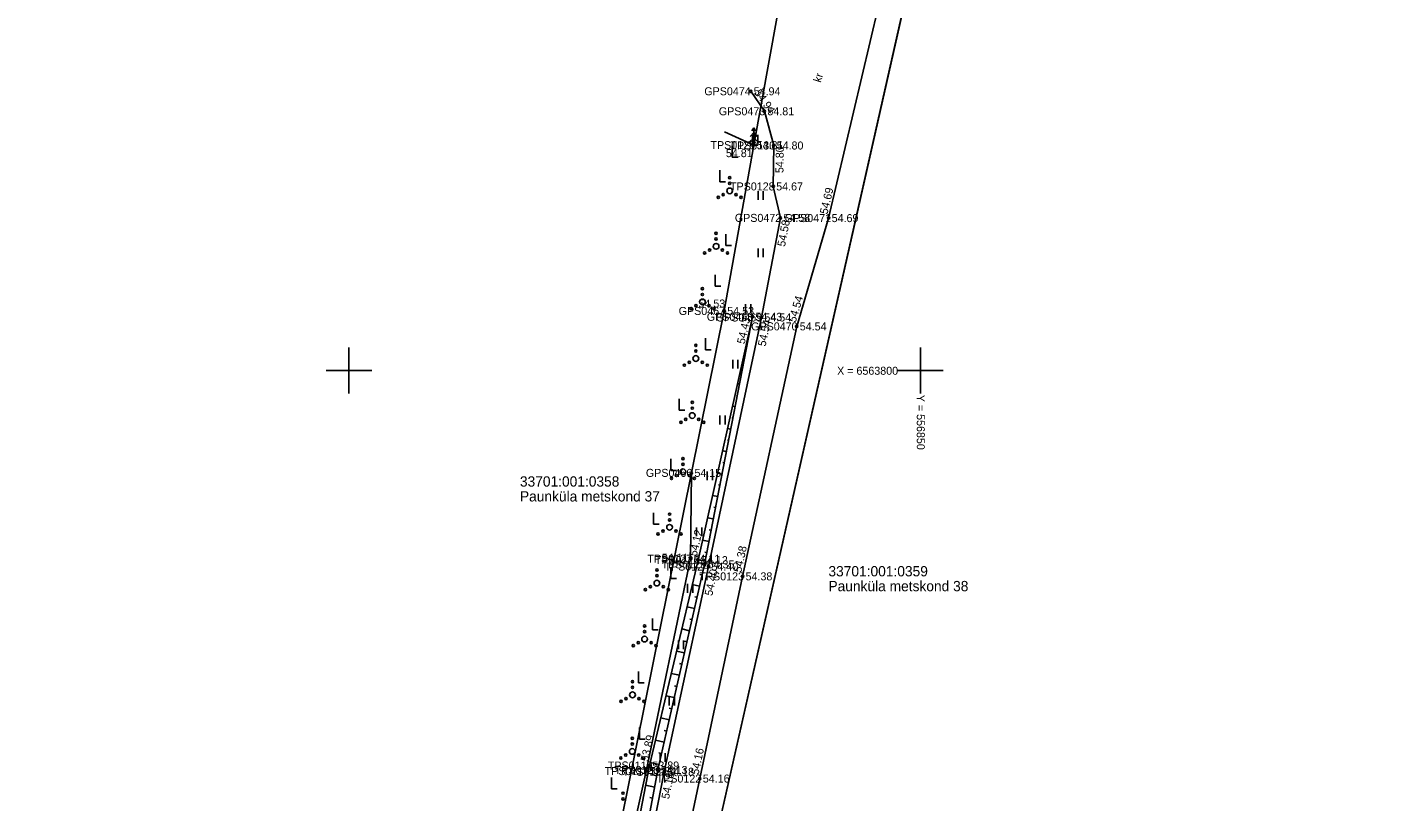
# Model space of a CAD drawing. Extents: x 551623 to 559850, y 6561220 to 6567135.
# Drawn here: x 556771.9 to 556890.7, y 6563762.3 to 6563830 of the extents above; entities that cross this region are included whole.
import ezdxf

# ---------------------------------------------------------------- set-up
doc = ezdxf.new("R2010")
doc.units = 0
for name, color, linetype in [('HALJASTUS', 7, 'Continuous'), ('KORGUS-EH2000', 7, 'Continuous'), ('MOOTKORG-EH2000', 7, 'Continuous'), ('MOOTMPUNKT', 7, 'Continuous'), ('MOOTNR', 7, 'Continuous'), ('MOOTPIIR', 7, 'Continuous'), ('PIIR', 7, 'Continuous'), ('PUU', 7, 'Continuous'), ('RELJEEF', 7, 'Continuous'), ('TEE', 7, 'Continuous'), ('VORK', 7, 'Continuous')]:
    doc.layers.add(name, color=color, linetype=linetype)

msp = doc.modelspace()

# ---------------------------------------------------------------- linework, layer by layer
at = {"layer": 'HALJASTUS'}
for p, q in [((556835.32, 6563820.61), (556835.32, 6563819.85)), ((556835.78, 6563820.61), (556835.78, 6563819.85)), ((556833.54, 6563819.66), (556833.54, 6563818.66)), ((556833.54, 6563818.66), (556834.04, 6563818.66)), ((556832.44, 6563817.51), (556832.44, 6563816.51)), ((556832.44, 6563816.51), (556832.94, 6563816.51)), ((556835.79, 6563815.68), (556835.79, 6563814.92)), ((556836.24, 6563815.68), (556836.24, 6563814.92)), ((556832.97, 6563811.92), (556832.97, 6563810.92)), ((556832.97, 6563810.92), (556833.47, 6563810.92)), ((556835.79, 6563810.68), (556835.79, 6563809.92)), ((556836.24, 6563810.68), (556836.24, 6563809.92)), ((556832.04, 6563808.38), (556832.04, 6563807.38)), ((556832.04, 6563807.38), (556832.54, 6563807.38)), ((556834.69, 6563805.81), (556834.69, 6563805.04)), ((556835.15, 6563805.81), (556835.15, 6563805.04)), ((556831.2, 6563802.82), (556831.2, 6563801.82)), ((556831.2, 6563801.82), (556831.7, 6563801.82)), ((556833.58, 6563800.93), (556833.58, 6563800.17)), ((556834.03, 6563800.93), (556834.03, 6563800.17)), ((556828.88, 6563797.53), (556828.88, 6563796.53)), ((556828.88, 6563796.53), (556829.38, 6563796.53)), ((556832.46, 6563796.06), (556832.46, 6563795.29)), ((556832.92, 6563796.06), (556832.92, 6563795.29)), ((556828.15, 6563792.27), (556828.15, 6563791.27)), ((556828.15, 6563791.27), (556828.65, 6563791.27)), ((556831.35, 6563791.18), (556831.35, 6563790.42)), ((556831.81, 6563791.18), (556831.81, 6563790.42)), ((556826.64, 6563787.57), (556826.64, 6563786.57)), ((556826.64, 6563786.57), (556827.14, 6563786.57)), ((556830.42, 6563786.27), (556830.42, 6563785.51)), ((556830.87, 6563786.27), (556830.87, 6563785.51)), ((556828.16, 6563782.8), (556828.16, 6563781.8)), ((556828.16, 6563781.8), (556828.66, 6563781.8)), ((556829.62, 6563781.34), (556829.62, 6563780.57)), ((556830.08, 6563781.34), (556830.08, 6563780.57)), ((556826.56, 6563778.32), (556826.56, 6563777.32)), ((556826.56, 6563777.32), (556827.06, 6563777.32)), ((556828.82, 6563776.4), (556828.82, 6563775.64)), ((556829.28, 6563776.4), (556829.28, 6563775.64)), ((556825.32, 6563773.68), (556825.32, 6563772.68)), ((556825.32, 6563772.68), (556825.82, 6563772.68)), ((556828.03, 6563771.46), (556828.03, 6563770.7)), ((556828.48, 6563771.46), (556828.48, 6563770.7)), ((556825.42, 6563768.77), (556825.42, 6563767.77)), ((556825.42, 6563767.77), (556825.92, 6563767.77)), ((556827.23, 6563766.53), (556827.23, 6563765.77)), ((556827.68, 6563766.53), (556827.68, 6563765.77)), ((556822.96, 6563764.42), (556822.96, 6563763.42)), ((556822.96, 6563763.42), (556823.46, 6563763.42))]:
    msp.add_line(p, q, dxfattribs=at)
msp.add_lwpolyline([(556832.85, 6563820.86), (556835.41, 6563819.71), (556832.84, 6563805.21), (556829.97, 6563791.05), (556829.89, 6563783.55), (556826.01, 6563764.97), (556821.57, 6563745.04), (556818.01, 6563726.72)], dxfattribs=at)
for centre, radius in [((556833.31, 6563816.86), 0.1), ((556833.31, 6563815.71), 0.25), ((556833.31, 6563816.36), 0.1), ((556832.31, 6563815.14), 0.1), ((556832.74, 6563815.39), 0.1), ((556833.87, 6563815.39), 0.1), ((556834.31, 6563815.14), 0.1), ((556832.12, 6563810.86), 0.25), ((556832.12, 6563812.01), 0.1), ((556832.12, 6563811.51), 0.1), ((556831.12, 6563810.28), 0.1), ((556831.55, 6563810.53), 0.1), ((556832.68, 6563810.53), 0.1), ((556833.12, 6563810.28), 0.1), ((556830.93, 6563806), 0.25), ((556830.93, 6563807.15), 0.1), ((556830.93, 6563806.65), 0.1), ((556829.93, 6563805.42), 0.1), ((556830.36, 6563805.67), 0.1), ((556831.49, 6563805.67), 0.1), ((556831.93, 6563805.42), 0.1), ((556830.35, 6563802.2), 0.1), ((556830.35, 6563801.7), 0.1), ((556829.35, 6563800.47), 0.1), ((556829.78, 6563800.72), 0.1), ((556830.35, 6563801.05), 0.25), ((556830.91, 6563800.72), 0.1), ((556831.35, 6563800.47), 0.1), ((556830.04, 6563797.21), 0.1), ((556830.04, 6563796.71), 0.1), ((556829.04, 6563795.48), 0.1), ((556829.47, 6563795.73), 0.1), ((556830.04, 6563796.06), 0.25), ((556830.6, 6563795.73), 0.1), ((556831.04, 6563795.48), 0.1), ((556829.22, 6563792.3), 0.1), ((556828.65, 6563790.82), 0.1), ((556829.22, 6563791.15), 0.25), ((556829.22, 6563791.8), 0.1), ((556829.78, 6563790.82), 0.1), ((556828.22, 6563790.57), 0.1), ((556830.22, 6563790.57), 0.1), ((556828.05, 6563787.44), 0.1), ((556827.48, 6563785.96), 0.1), ((556828.05, 6563786.29), 0.25), ((556828.05, 6563786.94), 0.1), ((556828.61, 6563785.96), 0.1), ((556827.05, 6563785.71), 0.1), ((556829.05, 6563785.71), 0.1), ((556826.94, 6563782.56), 0.1), ((556826.94, 6563781.41), 0.25), ((556826.94, 6563782.06), 0.1), ((556825.94, 6563780.84), 0.1), ((556826.37, 6563781.09), 0.1), ((556827.5, 6563781.09), 0.1), ((556827.94, 6563780.84), 0.1), ((556825.87, 6563777.67), 0.1), ((556825.87, 6563776.52), 0.25), ((556825.87, 6563777.17), 0.1), ((556824.87, 6563775.95), 0.1), ((556825.31, 6563776.2), 0.1), ((556826.44, 6563776.2), 0.1), ((556826.87, 6563775.95), 0.1), ((556824.81, 6563771.64), 0.25), ((556824.81, 6563772.79), 0.1), ((556824.81, 6563772.29), 0.1), ((556823.81, 6563771.06), 0.1), ((556824.24, 6563771.31), 0.1), ((556825.37, 6563771.31), 0.1), ((556825.81, 6563771.06), 0.1), ((556824.79, 6563767.84), 0.1), ((556824.79, 6563767.34), 0.1), ((556823.79, 6563766.12), 0.1), ((556824.22, 6563766.37), 0.1), ((556824.79, 6563766.69), 0.25), ((556825.35, 6563766.37), 0.1), ((556825.79, 6563766.12), 0.1), ((556823.98, 6563763.04), 0.1), ((556823.98, 6563762.54), 0.1)]:
    msp.add_circle(centre, radius, dxfattribs=at)
at = {"layer": 'KORGUS-EH2000'}
for centre in [(556835.15, 6563824.42), (556835.41, 6563819.71), (556837.16, 6563819.68), (556837.75, 6563813.35), (556841.97, 6563813.33), (556832.84, 6563805.21), (556835.3, 6563804.7), (556836.09, 6563804.64), (556839.18, 6563803.86), (556829.97, 6563791.05), (556829.89, 6563783.55), (556830.54, 6563783.42), (556831.46, 6563782.86), (556834.44, 6563782), (556826.29, 6563765.46), (556827.59, 6563764.91), (556830.7, 6563764.32)]:
    msp.add_circle(centre, 0.1, dxfattribs=at)
at = {"layer": 'MOOTMPUNKT'}
for centre in [(556835.15, 6563824.42), (556836.35, 6563822.67), (556835.41, 6563819.71), (556837.16, 6563819.68), (556837.12, 6563816.1), (556837.75, 6563813.35), (556841.97, 6563813.33), (556832.84, 6563805.21), (556835.3, 6563804.7), (556836.09, 6563804.64), (556839.18, 6563803.86), (556829.97, 6563791.05), (556829.89, 6563783.55), (556830.54, 6563783.42), (556831.12, 6563783.05), (556831.46, 6563782.86), (556834.44, 6563782), (556826.01, 6563764.97), (556826.29, 6563765.46), (556827.02, 6563765.07), (556827.59, 6563764.91), (556830.7, 6563764.32)]:
    msp.add_circle(centre, 0.1, dxfattribs=at)
at = {"layer": 'MOOTPIIR'}
for points in [[(556788.05, 6563560.08), (556792.78, 6563582.54), (556798.19, 6563607.11), (556803.14, 6563630.81), (556808.07, 6563654.68), (556811.81, 6563672.53), (556815.9, 6563693.07), (556817.67, 6563701.51), (556822.76, 6563725.71), (556826.45, 6563744.1), (556830.7, 6563764.32), (556834.44, 6563782), (556839.18, 6563803.86), (556841.97, 6563813.33), (556847.8, 6563838.06)], [(556838.11, 6563834.55), (556835.41, 6563819.71), (556832.84, 6563805.21), (556829.97, 6563791.05), (556817.02, 6563726.91), (556811.4, 6563702.98), (556809.87, 6563694.7), (556802.57, 6563656), (556787.2, 6563585.15), (556769.06, 6563503.89), (556765.06, 6563485.61), (556759.97, 6563461.04), (556756.48, 6563442.49), (556752.05, 6563429.3), (556734.71, 6563345.75), (556730.03, 6563322.01), (556724.17, 6563296.08)]]:
    msp.add_lwpolyline(points, dxfattribs=at)
at = {"layer": 'PIIR'}
for points in [[(556692.98, 6563093.02), (556685.3, 6563096.1), (556759.6, 6563438.6), (556879.9, 6563970.48), (556916.82, 6563976.19), (557019.97, 6563895.21), (557017.46, 6563837.28), (557005.87, 6563342.24), (557215.7, 6563357.7), (557240.89, 6563286.87), (557262.52, 6563223.53), (557224.32, 6563129.01), (557161.59, 6562973.57), (557123.42, 6562995.07), (557058.18, 6562998.97)], [(555805.16, 6562850.3), (555826.95, 6563063.64), (555846.51, 6563164.12), (555894.51, 6563325.36), (556136, 6563572.22), (556237.49, 6563672.14), (556288.75, 6563676.33), (556560.07, 6563698.51), (556620.28, 6563801.97), (556702.51, 6563943.25), (556780.4, 6563955.1), (556879.9, 6563970.48), (556759.6, 6563438.6), (556685.3, 6563096.1), (556692.98, 6563093.02), (556667.97, 6562987.78), (556646.18, 6562894.39), (556231.34, 6562873.47), (556132.45, 6562866.66), (555973.8, 6562858.59)]]:
    msp.add_lwpolyline(points, close=True, dxfattribs=at)
at = {"layer": 'PUU'}
for p, q in [((556835.41, 6563820.81), (556835.11, 6563820.46)), ((556835.41, 6563821.21), (556835.26, 6563820.96)), ((556835.56, 6563820.96), (556835.41, 6563821.21)), ((556835.41, 6563821.21), (556835.41, 6563819.71)), ((556835.71, 6563820.46), (556835.41, 6563820.81)), ((556835.41, 6563820.36), (556835.01, 6563819.96)), ((556835.81, 6563819.96), (556835.41, 6563820.36)), ((556835.77, 6563819.71), (556835.41, 6563819.71))]:
    msp.add_line(p, q, dxfattribs=at)
at = {"layer": 'RELJEEF'}
for p, q in [((556834.92, 6563802.73), (556834.86, 6563802.75)), ((556835.11, 6563803.72), (556835.1, 6563803.72)), ((556834.73, 6563801.75), (556834.7, 6563801.76)), ((556834.54, 6563800.77), (556834.42, 6563800.79)), ((556834.35, 6563799.79), (556834.31, 6563799.8)), ((556834.16, 6563798.81), (556833.99, 6563798.84)), ((556833.78, 6563796.84), (556833.55, 6563796.89)), ((556833.97, 6563797.83), (556833.91, 6563797.84)), ((556833.59, 6563795.86), (556833.51, 6563795.88)), ((556833.4, 6563794.88), (556833.11, 6563794.94)), ((556833.21, 6563793.9), (556833.12, 6563793.92)), ((556833.02, 6563792.92), (556832.68, 6563792.98)), ((556832.64, 6563790.95), (556832.24, 6563791.03)), ((556832.83, 6563791.93), (556832.72, 6563791.96)), ((556832.45, 6563789.97), (556832.32, 6563790)), ((556832.26, 6563788.99), (556831.8, 6563789.08)), ((556832.07, 6563788.01), (556831.93, 6563788.04)), ((556831.88, 6563787.03), (556831.37, 6563787.13)), ((556831.7, 6563786.04), (556831.53, 6563786.08)), ((556831.51, 6563785.06), (556830.93, 6563785.17)), ((556831.32, 6563784.08), (556831.13, 6563784.11)), ((556831.13, 6563783.1), (556830.49, 6563783.22)), ((556830.68, 6563781.15), (556830.04, 6563781.29)), ((556830.91, 6563782.12), (556830.71, 6563782.17)), ((556830.46, 6563780.17), (556830.27, 6563780.22)), ((556830.24, 6563779.2), (556829.58, 6563779.35)), ((556830.02, 6563778.22), (556829.82, 6563778.27)), ((556829.8, 6563777.25), (556829.12, 6563777.4)), ((556829.35, 6563775.3), (556828.66, 6563775.46)), ((556829.57, 6563776.27), (556829.37, 6563776.32)), ((556829.13, 6563774.32), (556828.92, 6563774.37)), ((556828.91, 6563773.35), (556828.2, 6563773.51)), ((556828.69, 6563772.37), (556828.47, 6563772.42)), ((556828.46, 6563771.4), (556827.74, 6563771.56)), ((556828.02, 6563769.45), (556827.28, 6563769.62)), ((556828.24, 6563770.42), (556828.02, 6563770.47)), ((556827.8, 6563768.47), (556827.57, 6563768.52)), ((556827.58, 6563767.5), (556826.82, 6563767.67)), ((556827.36, 6563766.52), (556827.12, 6563766.57)), ((556827.13, 6563765.55), (556826.36, 6563765.72)), ((556826.75, 6563763.58), (556825.96, 6563763.73)), ((556826.93, 6563764.57), (556826.7, 6563764.61)), ((556826.56, 6563762.6), (556826.33, 6563762.65))]:
    msp.add_line(p, q, dxfattribs=at)
for points in [[(556835.3, 6563804.7), (556830.54, 6563783.42), (556826.29, 6563765.46), (556822.34, 6563744.9), (556819, 6563726.55), (556813.47, 6563702.67), (556811.62, 6563694.02), (556807.08, 6563673.39), (556803.81, 6563655.28), (556798.27, 6563631.88), (556793.24, 6563608.78), (556788.59, 6563584.23), (556783.65, 6563561.56)], [(556835.3, 6563804.7), (556831.12, 6563783.05), (556827.02, 6563765.07), (556823.23, 6563744.84), (556819.48, 6563726.27), (556814.54, 6563702.44), (556812.73, 6563693.75), (556808.25, 6563672.98), (556804.71, 6563655.16), (556799.99, 6563631.75)]]:
    msp.add_lwpolyline(points, dxfattribs=at)
at = {"layer": 'TEE'}
for points in [[(556847.8, 6563838.06), (556841.97, 6563813.33), (556839.18, 6563803.86), (556834.44, 6563782), (556830.7, 6563764.32), (556826.45, 6563744.1), (556822.76, 6563725.71), (556817.67, 6563701.51), (556815.9, 6563693.07), (556811.81, 6563672.53), (556808.07, 6563654.68), (556803.14, 6563630.81), (556798.19, 6563607.11), (556792.78, 6563582.54), (556788.05, 6563560.08)], [(556835.15, 6563824.42), (556836.35, 6563822.67), (556837.16, 6563819.68), (556837.12, 6563816.1), (556837.75, 6563813.35), (556836.09, 6563804.64), (556831.46, 6563782.86), (556827.59, 6563764.91), (556823.65, 6563744.81), (556819.67, 6563726.25), (556814.73, 6563702.43), (556812.87, 6563693.83), (556808.58, 6563672.99), (556805, 6563655.18), (556799.99, 6563631.75), (556795.02, 6563608.19), (556789.65, 6563583.8), (556784.53, 6563561.18)]]:
    msp.add_lwpolyline(points, dxfattribs=at)
at = {"layer": 'VORK'}
for p, q in [((556800, 6563802), (556800, 6563798)), ((556850, 6563802), (556850, 6563798)), ((556798, 6563800), (556802, 6563800)), ((556848, 6563800), (556852, 6563800))]:
    msp.add_line(p, q, dxfattribs=at)

# ---------------------------------------------------------------- texts
at = {"layer": 'KORGUS-EH2000'}
for s, rotation, p in [(' 54.94', 304.2304, (556835.3, 6563824.52)), (' 54.80', 89.3012, (556838.01, 6563817)), (' 54.69', 76.7351, (556841.8, 6563813.37)), (' 54.58', 79.2059, (556838.1, 6563810.54)), (' 54.54', 73.5832, (556839.01, 6563803.91)), (' 54.43', 77.3946, (556834.56, 6563802.02)), (' 54.54', 77.9834, (556836.39, 6563801.81)), (' 54.12', 77.3946, (556830.37, 6563783.46)), (' 54.38', 77.758, (556834.27, 6563782.04)), (' 54.40', 77.8532, (556831.73, 6563780)), (' 53.89', 76.6995, (556826.12, 6563765.5)), (' 54.16', 78.0538, (556830.53, 6563764.36)), (' 54.18', 78.9128, (556827.96, 6563762.23))]:
    msp.add_text(s, height=0.7, rotation=rotation, dxfattribs=at).set_placement(p)
for s, p in [(' 54.81', (556832.72, 6563818.66)), (' 54.53', (556830.32, 6563805.51)), (' 54.15', (556829.97, 6563790.7)), (' 54.11', (556827.1, 6563783.28))]:
    msp.add_text(s, height=0.7, dxfattribs=at).set_placement(p)
at = {"layer": 'MOOTKORG-EH2000'}
for s, p in [(' 54.94', (556835.15, 6563824.07)), (' 54.81', (556836.35, 6563822.32)), (' 54.81', (556835.41, 6563819.36)), (' 54.80', (556837.16, 6563819.33)), (' 54.67', (556837.12, 6563815.75)), (' 54.58', (556837.75, 6563813)), (' 54.69', (556841.97, 6563812.98)), (' 54.53', (556832.84, 6563804.86)), (' 54.43', (556835.3, 6563804.35)), (' 54.54', (556836.09, 6563804.29)), (' 54.54', (556839.18, 6563803.51)), (' 54.15', (556829.97, 6563790.7)), (' 54.11', (556829.89, 6563783.2)), (' 54.12', (556830.54, 6563783.07)), (' 54.35', (556831.12, 6563782.7)), (' 54.40', (556831.46, 6563782.51)), (' 54.38', (556834.44, 6563781.65)), (' 53.89', (556826.29, 6563765.11)), (' 53.84', (556826.01, 6563764.62)), (' 54.13', (556827.02, 6563764.72)), (' 54.18', (556827.59, 6563764.56)), (' 54.16', (556830.7, 6563763.97))]:
    msp.add_text(s, height=0.7, dxfattribs=at).set_placement(p)
at = {"layer": 'MOOTNR'}
for s, p in [('GPS0474 ', (556831.09, 6563824.07)), ('GPS0473 ', (556832.36, 6563822.32)), ('TPS0129 ', (556831.63, 6563819.36)), ('TPS0130 ', (556833.38, 6563819.33)), ('TPS0128 ', (556833.34, 6563815.75)), ('GPS0472 ', (556833.76, 6563813)), ('GPS0471 ', (556838.12, 6563812.98)), ('GPS0467 ', (556828.85, 6563804.86)), ('GPS0468 ', (556831.31, 6563804.35)), ('GPS0469 ', (556832.1, 6563804.29)), ('GPS0470 ', (556835.19, 6563803.51)), ('GPS0466 ', (556825.98, 6563790.7)), ('TPS0127 ', (556826.11, 6563783.2)), ('TPS0126 ', (556826.76, 6563783.07)), ('TPS0125 ', (556827.34, 6563782.7)), ('TPS0124 ', (556827.61, 6563782.51)), ('TPS0123 ', (556830.66, 6563781.65)), ('TPS0119 ', (556822.65, 6563765.11)), ('TPS0118 ', (556822.37, 6563764.62)), ('TPS0120 ', (556823.24, 6563764.72)), ('TPS0121 ', (556823.95, 6563764.56)), ('TPS0122 ', (556826.92, 6563763.97))]:
    msp.add_text(s, height=0.7, dxfattribs=at).set_placement(p)
at = {"layer": 'PIIR'}
for s, p in [('33701:001:0358', (556814.96, 6563789.85)), ('Paunküla metskond 37', (556814.96, 6563788.55)), ('33701:001:0359', (556841.95, 6563782)), ('Paunküla metskond 38', (556841.95, 6563780.7))]:
    msp.add_text(s, height=0.9, dxfattribs=at).set_placement(p)
at = {"layer": 'TEE'}
msp.add_text('kr', height=0.7, rotation=73.1354, dxfattribs=at).set_placement((556841.28, 6563825.14))
at = {"layer": 'VORK'}
msp.add_text('X = 6563800', height=0.7, dxfattribs=at).set_placement((556842.71, 6563799.63))
msp.add_text('Y = 556850 ', height=0.7, rotation=270, dxfattribs=at).set_placement((556849.68, 6563797.88))

doc.saveas('drawing.dxf')
